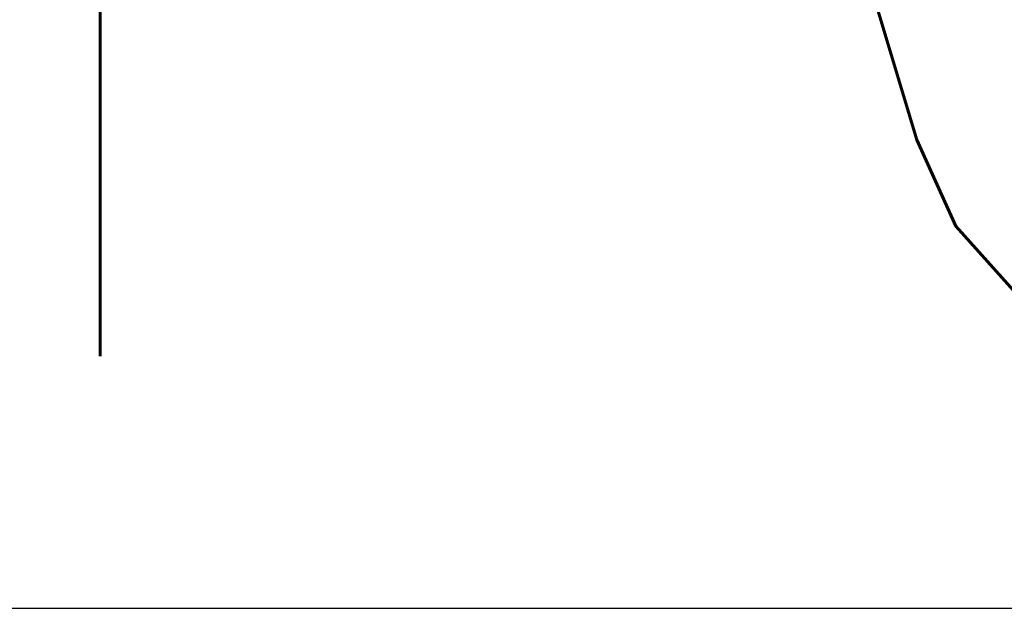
# Model space of a CAD drawing. Extents: x 4615668 to 9294084, y 5325188 to 10688993.
# Tile 571 of 656: x 4647943 to 4647963, y 5339659 to 5339671. Entities that reach past the tile are written whole.
import ezdxf

# ---------------------------------------------------------------- set-up
doc = ezdxf.new("R2010")
doc.units = 0
doc.header["$MEASUREMENT"] = 0
doc.layers.add('K-OPISY', color=252, linetype='Continuous', lineweight=15)
doc.styles.add('Simplex', font='simplex.shx')
doc.dimstyles.new('1do50', dxfattribs={"dimscale": 5, "dimtxt": 2.5, "dimasz": 2.5, "dimexe": 2.5, "dimexo": 0.5, "dimgap": 1, "dimtad": 1, "dimdec": 1, "dimrnd": 0.5, "dimzin": 12, "dimdsep": 46, "dimtxsty": 'Simplex', "dimblk": 'OBLIQUE', "dimcen": 0.5, "dimdle": 2.5, "dimclrd": 256, "dimclre": 256, "dimclrt": 256, "dimadec": 1, "dimazin": 3, "dimtfac": 1, "dimtdec": 1, "dimtix": 1, "dimtmove": 0, "dimatfit": 3, "dimfxl": 0, "dimtolj": 1, "dimtzin": 0, "dimarcsym": 0})

# ---------------------------------------------------------------- blocks, each defined once
blk = doc.blocks.new('_Oblique')
at = {"color": 0, "linetype": 'ByBlock', "lineweight": -2}
blk.add_line((-0.5, -0.5), (0.5, 0.5), dxfattribs=at)

msp = doc.modelspace()

# ---------------------------------------------------------------- texts
at = {"layer": 'K-OPISY', "insert": (4647941.715, 5339664.271), "char_height": 18, "attachment_point": 7, "style": 'Simplex'}
msp.add_mtext('{\\C0;POZ.1.1.2}', dxfattribs=at)

# ---------------------------------------------------------------- leaders
at = {"layer": 'K-OPISY', "annotation_type": 0, "has_hookline": 1, "hookline_direction": 0, "text_width": 119.143}
msp.add_leader([(4647885.883, 5339725.779), (4647924.215, 5339659.271), (4647936.715, 5339659.271)], dimstyle='1do50', override={"dimgap": 1, "dimtad": 1}, dxfattribs=at)

doc.saveas('drawing.dxf')
